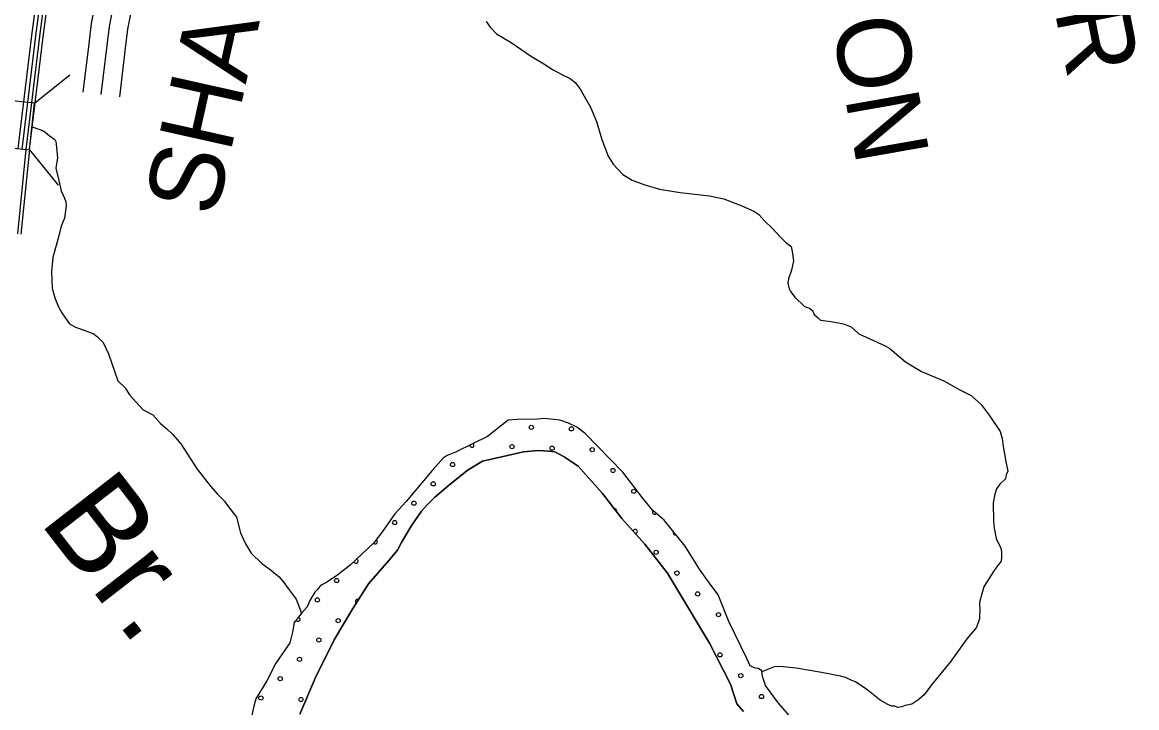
# Model space of a CAD drawing. Extents: x 1551132 to 1791609, y 378168 to 563823.
# Drawn here: x 1701069 to 1706670, y 465232 to 468673 of the extents above; entities that cross this region are included whole.
import ezdxf

# ---------------------------------------------------------------- set-up
doc = ezdxf.new("R2010")
doc.units = 0
for name, color, linetype in [('DESIGN - DRAINAGE - Bridges and Cross Drains Size Text', 7, 'Continuous'), ('DESIGN - ROW - Right-of-Way and Easement Labels', 7, 'Continuous'), ('DESIGN - SCRATCH - User 1', 7, 'Continuous'), ('DESIGN - TRAFFIC CONTROL PERMANENT - Pavement Marking Text', 7, 'Continuous'), ('DESIGN - TRANSPORTATION - Edge of Traveled Way', 7, 'Continuous'), ('DESIGN - TRANSPORTATION - Text', 7, 'Continuous'), ('SURVEY - CENTERLINE - Preliminary', 7, 'Continuous'), ('SURVEY - DRAINAGE - Storm Sewer', 7, 'Continuous'), ('SURVEY - PROPERTY - Owners', 7, 'Continuous')]:
    doc.layers.add(name, color=color, linetype=linetype)

msp = doc.modelspace()

# ---------------------------------------------------------------- linework, layer by layer
at = {"layer": 'DESIGN - SCRATCH - User 1'}
for points in [[(1705000.222, 465104.294), (1704870.033, 465254.223), (1704805.11, 465343.209), (1704789.652, 465387.477), (1704786.018, 465417.569), (1704770.144, 465427.794), (1704752.169, 465430.036), (1704728.311, 465442.361), (1704710.754, 465478.646), (1704621.014, 465664.1), (1704566.657, 465799.012), (1704517.442, 465863.747), (1704472.201, 465926.441), (1704401.628, 466043.535), (1704295.197, 466173.122), (1704237.782, 466221.948), (1704186.541, 466284.716), (1704088.11, 466414.195), (1703898.465, 466608.975), (1703856.832, 466639.559), (1703815.075, 466660.143), (1703771.251, 466674.735), (1703693.345, 466683.768), (1703659.295, 466680.21), (1703557.264, 466679.551), (1703511.216, 466676.151), (1703408.185, 466593.374), (1703335.736, 466558.273), (1703247.197, 466515.372), (1703204.973, 466497.905), (1703184.806, 466484.146), (1703130.041, 466422.778), (1702998.102, 466266.274), (1702941.337, 466204.93), (1702880.23, 466115.595), (1702835.54, 466060.102), (1702718.142, 465947.474), (1702655.527, 465898.222), (1702599.053, 465860.905), (1702568.862, 465845.279), (1702552.613, 465825.462), (1702540.438, 465811.603), (1702513.922, 465769.894), (1702501.531, 465738.01), (1702475.164, 465708.309), (1702456.89, 465686.517), (1702436.549, 465658.741), (1702427.957, 465610.781), (1702419.541, 465576.847), (1702413.291, 465556.897), (1702392.9, 465525.112), (1702344.042, 465455.652), (1702298.935, 465366.117), (1702266.294, 465314.465), (1702243.828, 465276.706), (1702233.362, 465238.788), (1702207.987, 465126.952)], [(1702464.923, 465199.687), (1702543.188, 465382.934), (1702637.519, 465571.98), (1702731.467, 465728.976), (1702809.015, 465854.146), (1702912.463, 465970.958), (1702955.103, 466022.476), (1702977.62, 466064.243), (1703024.602, 466143.746), (1703075.534, 466219.189), (1703103.925, 466250.865), (1703142.399, 466288.416), (1703219.206, 466353.501), (1703310.12, 466426.42), (1703382.66, 466469.529), (1703486.958, 466492.196), (1703589.28, 466516.889), (1703663.379, 466523.931), (1703713.327, 466519.264), (1703745.31, 466516.847), (1703793.017, 466492.18), (1703862.449, 466445.204), (1703984.779, 466307.392), (1704083.26, 466181.914), (1704197.691, 466052.227), (1704311.93, 465906.507), (1704523.658, 465555.214), (1704629.155, 465349.526), (1704659.955, 465250.973), (1704693.487, 465212.48)]]:
    msp.add_lwpolyline(points, dxfattribs=at)
at = {"layer": 'DESIGN - TRAFFIC CONTROL PERMANENT - Pavement Marking Text'}
for centre in [(1703627.697, 466639.327), (1703627.697, 466639.327), (1703829.307, 466631.86), (1703829.307, 466631.86), (1703530.625, 466542.256), (1703530.625, 466542.256), (1703732.236, 466534.789), (1703732.236, 466534.789), (1703933.846, 466527.322), (1703933.846, 466527.322), (1703231.944, 466452.651), (1703231.944, 466452.651), (1704038.385, 466422.783), (1704038.385, 466422.783), (1703134.872, 466355.58), (1703134.872, 466355.58), (1704142.923, 466318.244), (1704142.923, 466318.244), (1703037.8, 466258.508), (1703037.8, 466258.508), (1702940.729, 466161.436), (1702940.729, 466161.436), (1704254.929, 466012.095), (1704254.929, 466012.095), (1704359.468, 465907.557), (1704359.468, 465907.557), (1702649.514, 465870.221), (1702649.514, 465870.221), (1702552.442, 465773.15), (1702552.442, 465773.15), (1704464.006, 465803.018), (1704464.006, 465803.018), (1702656.981, 465668.611), (1702656.981, 465668.611), (1704568.545, 465698.479), (1704568.545, 465698.479), (1702559.909, 465571.54), (1702559.909, 465571.54), (1704576.012, 465496.869), (1704576.012, 465496.869), (1702462.838, 465474.468), (1702462.838, 465474.468), (1702365.766, 465377.396), (1702365.766, 465377.396), (1704680.551, 465392.33), (1704680.551, 465392.33), (1702268.694, 465280.325), (1702268.694, 465280.325), (1702470.305, 465272.858), (1702470.305, 465272.858), (1704785.089, 465287.792), (1704785.089, 465287.792)]:
    msp.add_circle(centre, 10.56, dxfattribs=at)
for centre, start, end in [((1703329.015, 466549.723), 179.035968, 52.668449), ((1704045.852, 466221.173), 337.557452, 98.695509), ((1704247.462, 466213.706), 139.578834, 319.665159), ((1704150.39, 466116.634), 268.839273, 174.008701), ((1704352.001, 466109.167), 147.635131, 291.158024), ((1702843.657, 466064.365), 209.87505, 71.365819), ((1702746.585, 465967.293), 193.123231, 74.500849), ((1702754.053, 465765.683), 57.5013, 238.938841), ((1702455.371, 465676.078), 205.88116, 81.6812)]:
    msp.add_arc(centre, 10.56, start, end, dxfattribs=at)
at = {"layer": 'DESIGN - TRANSPORTATION - Edge of Traveled Way'}
for points in [[(1705000.222, 465104.294), (1704870.033, 465254.223), (1704805.11, 465343.209), (1704789.652, 465387.477), (1704786.018, 465417.569), (1704770.144, 465427.794), (1704752.169, 465430.036), (1704728.311, 465442.361), (1704710.754, 465478.646), (1704621.014, 465664.1), (1704566.657, 465799.012), (1704517.442, 465863.747), (1704472.201, 465926.441), (1704401.628, 466043.535), (1704295.197, 466173.122), (1704237.782, 466221.948), (1704186.541, 466284.716), (1704088.11, 466414.195), (1703898.465, 466608.975), (1703856.832, 466639.559), (1703815.075, 466660.143), (1703771.251, 466674.735), (1703693.345, 466683.768), (1703659.295, 466680.21), (1703557.264, 466679.551), (1703511.216, 466676.151), (1703408.185, 466593.374), (1703335.736, 466558.273), (1703247.197, 466515.372), (1703204.973, 466497.905), (1703184.806, 466484.146), (1703130.041, 466422.778), (1702998.102, 466266.274), (1702941.337, 466204.93), (1702880.23, 466115.595), (1702835.54, 466060.102), (1702718.142, 465947.474), (1702655.527, 465898.222), (1702599.053, 465860.905), (1702568.862, 465845.279), (1702552.613, 465825.462), (1702540.438, 465811.603), (1702513.922, 465769.894), (1702501.531, 465738.01), (1702475.164, 465708.309), (1702456.89, 465686.517), (1702436.549, 465658.741), (1702427.957, 465610.781), (1702419.541, 465576.847), (1702413.291, 465556.897), (1702392.9, 465525.112), (1702344.042, 465455.652), (1702298.935, 465366.117), (1702266.294, 465314.465), (1702243.828, 465276.706), (1702233.362, 465238.788), (1702207.987, 465126.952)], [(1704693.487, 465212.48), (1704659.955, 465250.973), (1704629.155, 465349.526), (1704523.658, 465555.214), (1704311.93, 465906.507), (1704197.691, 466052.227), (1704083.26, 466181.914), (1703984.779, 466307.392), (1703862.449, 466445.204), (1703793.017, 466492.18), (1703745.31, 466516.847), (1703713.327, 466519.264), (1703663.379, 466523.931), (1703589.28, 466516.889), (1703486.958, 466492.196), (1703382.66, 466469.529), (1703310.12, 466426.42), (1703219.206, 466353.501), (1703142.399, 466288.416), (1703103.925, 466250.865), (1703075.534, 466219.189), (1703024.602, 466143.746), (1702977.62, 466064.243), (1702955.103, 466022.476), (1702912.463, 465970.958), (1702809.015, 465854.146), (1702731.467, 465728.976), (1702637.519, 465571.98), (1702543.188, 465382.934), (1702464.923, 465199.687)]]:
    msp.add_lwpolyline(points, dxfattribs=at)
at = {"layer": 'DESIGN - TRANSPORTATION - Text'}
for points in [[(1703400.711, 468677.512), (1703420.477, 468649.286), (1703452.193, 468614.927), (1703525.866, 468572.159), (1703623.339, 468505.124), (1703691.029, 468464.423), (1703736.786, 468433.939), (1703780.618, 468411.488), (1703822.459, 468391.054), (1703848.3, 468370.779), (1703872.05, 468340.503), (1703893.732, 468302.244), (1703925.282, 468247.859), (1703954.672, 468175.465), (1703981.913, 468085.071), (1704013.204, 468000.644), (1704038.87, 467960.343), (1704088.461, 467909.792), (1704134.235, 467881.316), (1704194.075, 467858.707), (1704271.923, 467835.932), (1704375.829, 467818.906), (1704523.759, 467801.473), (1704595.666, 467786.756), (1704685.413, 467751.846), (1704749.204, 467723.196), (1704771.086, 467708.962), (1704802.794, 467672.611), (1704838.535, 467640.219), (1704880.159, 467593.751), (1704905.958, 467569.467), (1704933.783, 467547.166), (1704939.574, 467523.074), (1704945.166, 467474.956), (1704934.766, 467428.98), (1704920.383, 467385.054), (1704916.191, 467363.061), (1704923.949, 467334.944), (1704929.833, 467320.869), (1704951.599, 467292.618), (1705001.222, 467246.075), (1705025.172, 467237.833), (1705041.072, 467225.666), (1705048.905, 467205.557), (1705068.771, 467189.349), (1705080.679, 467177.215), (1705134.644, 467170.69), (1705180.602, 467162.231), (1705202.576, 467158.015), (1705234.467, 467143.689), (1705274.191, 467109.263), (1705310.073, 467092.896), (1705405.73, 467047.912), (1705429.637, 467035.661), (1705509.102, 466968.801), (1705588.725, 466919.967), (1705700.381, 466872.832), (1705782.037, 466827.981), (1705837.819, 466799.406), (1705889.468, 466754.846), (1705929.017, 466700.386), (1705984.332, 466617.734), (1705994.049, 466583.592), (1705999.699, 466543.482), (1706013.057, 466467.239), (1706022.648, 466419.079), (1706014.482, 466401.129), (1706010.315, 466381.136), (1705982.057, 466353.369), (1705965.858, 466331.485), (1705957.616, 466303.526), (1705949.233, 466259.542), (1705950.441, 466167.389), (1705954.15, 466133.305), (1705963.708, 466081.137), (1705987.299, 466032.836), (1705991.149, 466014.777), (1705990.857, 465980.726), (1705986.715, 465964.742), (1705976.591, 465950.817), (1705954.324, 465920.991), (1705911.734, 465855.298), (1705901.592, 465839.372), (1705891.276, 465803.413), (1705880.893, 465759.453), (1705882.551, 465719.377), (1705880.343, 465695.36), (1705880.184, 465677.335), (1705876.06, 465663.351)], [(1701118.597, 468147.297), (1701124.939, 468146.488), (1701176.813, 468127.971), (1701204.629, 468105.671), (1701232.47, 468085.37), (1701238.386, 468075.303), (1701240.27, 468061.261), (1701245.686, 467993.11), (1701237.236, 467941.116), (1701252.703, 467878.873), (1701264.261, 467826.68), (1701281.96, 467790.463), (1701287.81, 467772.379), (1701289.635, 467752.328), (1701281.093, 467690.318), (1701264.744, 467650.417), (1701252.311, 467600.458), (1701223.361, 467492.58), (1701216.745, 467420.536), (1701220.036, 467338.384), (1701233.628, 467290.183), (1701251.236, 467243.94), (1701268.985, 467213.731), (1701286.776, 467187.522), (1701306.543, 467159.288), (1701336.417, 467142.979)], [(1701336.417, 467142.979), (1701426.181, 467110.07), (1701448.048, 467093.836), (1701475.822, 467065.527), (1701503.355, 467009.184), (1701550.203, 466872.53), (1701585.919, 466838.138), (1701607.619, 466801.879), (1701677.017, 466727.102), (1701724.833, 466702.609), (1701764.465, 466658.158), (1701796.256, 466631.816), (1701826.03, 466603.49), (1701865.646, 466557.039), (1701948.602, 466430.061), (1702015.892, 466343.292), (1702049.575, 466304.908), (1702085.282, 466268.515), (1702095.165, 466254.398), (1702112.982, 466232.197), (1702146.622, 466187.805), (1702165.955, 466109.503), (1702191.505, 466055.176), (1702219.096, 466006.842), (1702272.694, 465956.257), (1702314.452, 465925.815), (1702360.159, 465889.322), (1702383.933, 465861.055), (1702405.683, 465830.795), (1702445.232, 465776.336), (1702473.198, 465705.959)], [(1705876.06, 465663.351), (1705863.801, 465633.425), (1705817.294, 465577.79), (1705732.238, 465460.429), (1705639.215, 465347.151), (1705602.749, 465295.425), (1705570.517, 465269.691), (1705540.326, 465249.948), (1705506.243, 465242.265), (1705490.185, 465236.406), (1705470.144, 465232.598), (1705454.186, 465238.756), (1705440.178, 465238.89), (1705420.237, 465247.098), (1705380.413, 465269.507), (1705314.831, 465322.217), (1705257.132, 465360.826), (1705239.191, 465369.01), (1705207.3, 465383.335), (1705181.342, 465389.594), (1705085.453, 465408.536), (1704959.573, 465429.769), (1704893.591, 465436.411), (1704853.592, 465438.803), (1704786.652, 465412.336)]]:
    msp.add_lwpolyline(points, dxfattribs=at)
at = {"layer": 'SURVEY - CENTERLINE - Preliminary'}
for points in [[(1701117.731, 468607.3), (1701175.83, 469049.254), (1701184.288, 469099.388)], [(1701137.964, 468605.559), (1701195.896, 469046.245), (1701204.446, 469096.913)], [(1701157.797, 468602.95), (1701215.679, 469043.279), (1701224.162, 469093.588)], [(1701175.146, 468600.667), (1701232.987, 469040.678), (1701241.42, 469090.68)], [(1701049.241, 468038.802), (1701117.614, 468606.417)], [(1701069.474, 468034.752), (1701137.847, 468604.667)], [(1701089.715, 468034.752), (1701157.68, 468602.067)], [(1701105.089, 468033.944), (1701175.03, 468599.784)], [(1701046.632, 467611.499), (1701089.281, 468034.077)], [(1701064.04, 467609.741), (1701106.856, 468033.977)]]:
    msp.add_lwpolyline(points, dxfattribs=at)
at = {"layer": 'SURVEY - DRAINAGE - Storm Sewer'}
for p, q in [((1701131.197, 468267.308), (1701307.693, 468410.245)), ((1701106.481, 468032.26), (1701249.411, 467855.739))]:
    msp.add_line(p, q, dxfattribs=at)
msp.add_lwpolyline([(1700818.704, 468062.519), (1701106.481, 468032.26), (1701131.197, 468267.308), (1700843.421, 468297.576)], close=True, dxfattribs=at)
at = {"layer": 'SURVEY - PROPERTY - Owners'}
for points in [[(1701459.04, 468889.041), (1701415.882, 468667.019), (1701403.549, 468565.841), (1701373.833, 468322.101)], [(1701547.838, 468870.507), (1701505.53, 468652.86), (1701463.873, 468311.126)], [(1701640.144, 468851.24), (1701598.72, 468638.143), (1701587.187, 468543.457), (1701557.471, 468299.718)]]:
    msp.add_lwpolyline(points, dxfattribs=at)

# ---------------------------------------------------------------- texts
at = {"layer": 'DESIGN - DRAINAGE - Bridges and Cross Drains Size Text'}
msp.add_text('Br.', height=475.0033, rotation=307.793894, dxfattribs=at).set_placement((1701149.144, 466168.56))
at = {"layer": 'DESIGN - ROW - Right-of-Way and Easement Labels'}
for s, height, rotation, p in [('HARDISON', 370.009, 280.024003, (1704811.185, 470517.247)), ('ARTHUR', 370.0089, 281.083047, (1705930.051, 470403.637)), ('SHARP', 370.0088, 77.4229, (1702042.519, 467688.081))]:
    msp.add_text(s, height=height, rotation=rotation, dxfattribs=at).set_placement(p)

doc.saveas('drawing.dxf')
